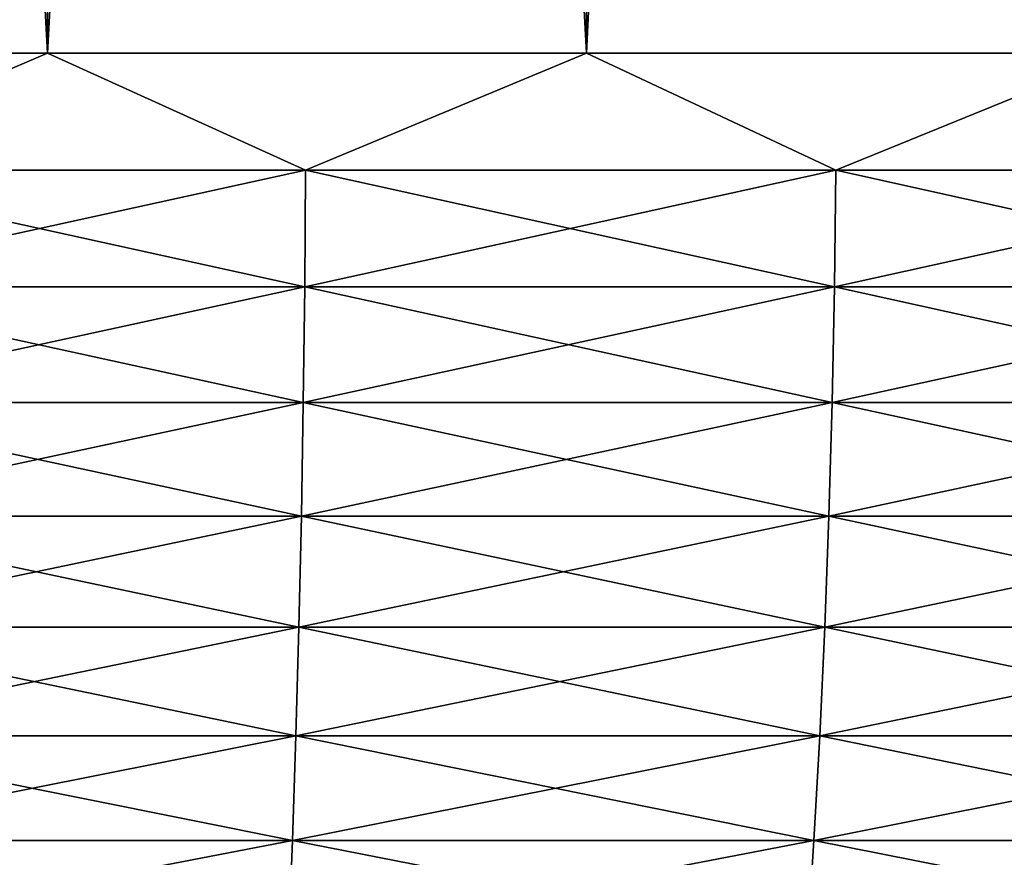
# Model space of a CAD drawing. Header units: millimetres. Extents: x -161 to 161, y -94 to 1149.
# Tile 341 of 656: x 0.468 to 1.368, y -92.835 to -92.069. Entities that reach past the tile are written whole.
import ezdxf

# ---------------------------------------------------------------- set-up
doc = ezdxf.new("R2010")
doc.units = ezdxf.units.MM
doc.header["$LTSCALE"] = 81.481481
for name, color, linetype in [('22', 7, 'CONTINUOUS'), ('23', 7, 'CONTINUOUS'), ('24', 7, 'CONTINUOUS'), ('25', 7, 'CONTINUOUS')]:
    doc.layers.add(name, color=color, linetype=linetype)

msp = doc.modelspace()

# ---------------------------------------------------------------- linework, layer by layer
at = {"layer": '22', "color": 7, "linetype": 'CONTINUOUS', "true_color": 0x323232}
for points in [[(0.49351, -82.6, 10.98892), (0, -82.6, 11), (0.49351, -92.1, 10.98892), (0.49351, -82.6, 10.98892)], [(0.49351, -92.1, 10.98892), (0, -82.6, 11), (0, -92.1, 11), (0.49351, -92.1, 10.98892)], [(0.98603, -82.6, 10.95572), (0.49351, -82.6, 10.98892), (0.98603, -92.1, 10.95572), (0.98603, -82.6, 10.95572)], [(0.98603, -92.1, 10.95572), (0.49351, -82.6, 10.98892), (0.49351, -92.1, 10.98892), (0.98603, -92.1, 10.95572)], [(1.47657, -82.6, 10.90045), (0.98603, -82.6, 10.95572), (1.47657, -92.1, 10.90045), (1.47657, -82.6, 10.90045)], [(1.47657, -92.1, 10.90045), (0.98603, -82.6, 10.95572), (0.98603, -92.1, 10.95572), (1.47657, -92.1, 10.90045)]]:
    msp.add_3dface(points, dxfattribs=at)
at = {"layer": '23', "color": 7, "linetype": 'CONTINUOUS', "true_color": 0x323232}
for points in [[(0, -82.6, -11), (0.49351, -82.6, -10.98892), (0, -92.1, -11), (0, -82.6, -11)], [(0, -92.1, -11), (0.49351, -82.6, -10.98892), (0.49351, -92.1, -10.98892), (0, -92.1, -11)], [(0.49351, -82.6, -10.98892), (0.98603, -82.6, -10.95572), (0.49351, -92.1, -10.98892), (0.49351, -82.6, -10.98892)], [(0.49351, -92.1, -10.98892), (0.98603, -82.6, -10.95572), (0.98603, -92.1, -10.95572), (0.49351, -92.1, -10.98892)], [(0.98603, -82.6, -10.95572), (1.47657, -82.6, -10.90045), (0.98603, -92.1, -10.95572), (0.98603, -82.6, -10.95572)], [(0.98603, -92.1, -10.95572), (1.47657, -82.6, -10.90045), (1.47657, -92.1, -10.90045), (0.98603, -92.1, -10.95572)]]:
    msp.add_3dface(points, dxfattribs=at)
at = {"layer": '24', "color": 7, "linetype": 'CONTINUOUS', "true_color": 0x323232}
for points in [[(0.49351, -92.1, 10.98892), (0, -92.1, 11), (0.24326, -92.20701, 10.99349), (0.49351, -92.1, 10.98892)], [(0.7293, -92.20701, 10.97197), (0.49351, -92.1, 10.98892), (0.24326, -92.20701, 10.99349), (0.7293, -92.20701, 10.97197)], [(0.98603, -92.1, 10.95572), (0.49351, -92.1, 10.98892), (0.7293, -92.20701, 10.97197), (0.98603, -92.1, 10.95572)], [(1.21391, -92.20701, 10.92897), (0.98603, -92.1, 10.95572), (0.7293, -92.20701, 10.97197), (1.21391, -92.20701, 10.92897)], [(1.47657, -92.1, 10.90045), (0.98603, -92.1, 10.95572), (1.21391, -92.20701, 10.92897), (1.47657, -92.1, 10.90045)], [(1.69615, -92.20701, 10.86458), (1.47657, -92.1, 10.90045), (1.21391, -92.20701, 10.92897), (1.69615, -92.20701, 10.86458)], [(0.72854, -92.31358, 10.96053), (0.24326, -92.20701, 10.99349), (0.243, -92.31358, 10.98203), (0.72854, -92.31358, 10.96053)], [(0.7293, -92.20701, 10.97197), (0.24326, -92.20701, 10.99349), (0.72854, -92.31358, 10.96053), (0.7293, -92.20701, 10.97197)], [(1.21265, -92.31358, 10.91758), (0.7293, -92.20701, 10.97197), (0.72854, -92.31358, 10.96053), (1.21265, -92.31358, 10.91758)], [(1.21391, -92.20701, 10.92897), (0.7293, -92.20701, 10.97197), (1.21265, -92.31358, 10.91758), (1.21391, -92.20701, 10.92897)], [(1.69438, -92.31358, 10.85325), (1.21391, -92.20701, 10.92897), (1.21265, -92.31358, 10.91758), (1.69438, -92.31358, 10.85325)], [(1.69615, -92.20701, 10.86458), (1.21391, -92.20701, 10.92897), (1.69438, -92.31358, 10.85325), (1.69615, -92.20701, 10.86458)], [(0.72728, -92.41906, 10.94153), (0.243, -92.31358, 10.98203), (0.24258, -92.41906, 10.96299), (0.72728, -92.41906, 10.94153)], [(0.72854, -92.31358, 10.96053), (0.243, -92.31358, 10.98203), (0.72728, -92.41906, 10.94153), (0.72854, -92.31358, 10.96053)], [(1.21054, -92.41906, 10.89865), (0.72854, -92.31358, 10.96053), (0.72728, -92.41906, 10.94153), (1.21054, -92.41906, 10.89865)], [(1.21265, -92.31358, 10.91758), (0.72854, -92.31358, 10.96053), (1.21054, -92.41906, 10.89865), (1.21265, -92.31358, 10.91758)], [(1.69144, -92.41906, 10.83444), (1.21265, -92.31358, 10.91758), (1.21054, -92.41906, 10.89865), (1.69144, -92.41906, 10.83444)], [(1.69438, -92.31358, 10.85325), (1.21265, -92.31358, 10.91758), (1.69144, -92.41906, 10.83444), (1.69438, -92.31358, 10.85325)], [(0.72552, -92.52291, 10.91506), (0.24258, -92.41906, 10.96299), (0.242, -92.52291, 10.93647), (0.72552, -92.52291, 10.91506)], [(0.72728, -92.41906, 10.94153), (0.24258, -92.41906, 10.96299), (0.72552, -92.52291, 10.91506), (0.72728, -92.41906, 10.94153)], [(1.20762, -92.52291, 10.87229), (0.72728, -92.41906, 10.94153), (0.72552, -92.52291, 10.91506), (1.20762, -92.52291, 10.87229)], [(1.21054, -92.41906, 10.89865), (0.72728, -92.41906, 10.94153), (1.20762, -92.52291, 10.87229), (1.21054, -92.41906, 10.89865)], [(1.68735, -92.52291, 10.80823), (1.21054, -92.41906, 10.89865), (1.20762, -92.52291, 10.87229), (1.68735, -92.52291, 10.80823)], [(1.69144, -92.41906, 10.83444), (1.21054, -92.41906, 10.89865), (1.68735, -92.52291, 10.80823), (1.69144, -92.41906, 10.83444)], [(0.72327, -92.6246, 10.88126), (0.242, -92.52291, 10.93647), (0.24125, -92.6246, 10.90261), (0.72327, -92.6246, 10.88126)], [(0.72552, -92.52291, 10.91506), (0.242, -92.52291, 10.93647), (0.72327, -92.6246, 10.88126), (0.72552, -92.52291, 10.91506)], [(1.20388, -92.6246, 10.83862), (0.72552, -92.52291, 10.91506), (0.72327, -92.6246, 10.88126), (1.20388, -92.6246, 10.83862)], [(1.20762, -92.52291, 10.87229), (0.72552, -92.52291, 10.91506), (1.20388, -92.6246, 10.83862), (1.20762, -92.52291, 10.87229)], [(1.68213, -92.6246, 10.77476), (1.20762, -92.52291, 10.87229), (1.20388, -92.6246, 10.83862), (1.68213, -92.6246, 10.77476)], [(1.68735, -92.52291, 10.80823), (1.20762, -92.52291, 10.87229), (1.68213, -92.6246, 10.77476), (1.68735, -92.52291, 10.80823)], [(0.72055, -92.72361, 10.8403), (0.24125, -92.6246, 10.90261), (0.24034, -92.72361, 10.86157), (0.72055, -92.72361, 10.8403)], [(0.72327, -92.6246, 10.88126), (0.24125, -92.6246, 10.90261), (0.72055, -92.72361, 10.8403), (0.72327, -92.6246, 10.88126)], [(1.19935, -92.72361, 10.79782), (0.72327, -92.6246, 10.88126), (0.72055, -92.72361, 10.8403), (1.19935, -92.72361, 10.79782)], [(1.20388, -92.6246, 10.83862), (0.72327, -92.6246, 10.88126), (1.19935, -92.72361, 10.79782), (1.20388, -92.6246, 10.83862)], [(1.6758, -92.72361, 10.7342), (1.20388, -92.6246, 10.83862), (1.19935, -92.72361, 10.79782), (1.6758, -92.72361, 10.7342)], [(1.68213, -92.6246, 10.77476), (1.20388, -92.6246, 10.83862), (1.6758, -92.72361, 10.7342), (1.68213, -92.6246, 10.77476)], [(0.71736, -92.81944, 10.7924), (0.24034, -92.72361, 10.86157), (0.23928, -92.81944, 10.81356), (0.71736, -92.81944, 10.7924)], [(0.72055, -92.72361, 10.8403), (0.24034, -92.72361, 10.86157), (0.71736, -92.81944, 10.7924), (0.72055, -92.72361, 10.8403)], [(1.19404, -92.81944, 10.7501), (0.72055, -92.72361, 10.8403), (0.71736, -92.81944, 10.7924), (1.19404, -92.81944, 10.7501)], [(1.19935, -92.72361, 10.79782), (0.72055, -92.72361, 10.8403), (1.19404, -92.81944, 10.7501), (1.19935, -92.72361, 10.79782)], [(1.66839, -92.81944, 10.68676), (1.19935, -92.72361, 10.79782), (1.19404, -92.81944, 10.7501), (1.66839, -92.81944, 10.68676)], [(1.6758, -92.72361, 10.7342), (1.19935, -92.72361, 10.79782), (1.66839, -92.81944, 10.68676), (1.6758, -92.72361, 10.7342)], [(0.71373, -92.91159, 10.73778), (0.23928, -92.81944, 10.81356), (0.23807, -92.91159, 10.75884), (0.71373, -92.91159, 10.73778)], [(0.71736, -92.81944, 10.7924), (0.23928, -92.81944, 10.81356), (0.71373, -92.91159, 10.73778), (0.71736, -92.81944, 10.7924)], [(1.188, -92.91159, 10.6957), (0.71736, -92.81944, 10.7924), (0.71373, -92.91159, 10.73778), (1.188, -92.91159, 10.6957)], [(1.19404, -92.81944, 10.7501), (0.71736, -92.81944, 10.7924), (1.188, -92.91159, 10.6957), (1.19404, -92.81944, 10.7501)], [(1.65995, -92.91159, 10.63268), (1.19404, -92.81944, 10.7501), (1.188, -92.91159, 10.6957), (1.65995, -92.91159, 10.63268)], [(1.66839, -92.81944, 10.68676), (1.19404, -92.81944, 10.7501), (1.65995, -92.91159, 10.63268), (1.66839, -92.81944, 10.68676)]]:
    msp.add_3dface(points, dxfattribs=at)
at = {"layer": '25', "color": 7, "linetype": 'CONTINUOUS', "true_color": 0x323232}
for points in [[(0, -92.1, -11), (0.49351, -92.1, -10.98892), (0.24326, -92.20701, -10.99349), (0, -92.1, -11)], [(0.24326, -92.20701, -10.99349), (0.49351, -92.1, -10.98892), (0.7293, -92.20701, -10.97197), (0.24326, -92.20701, -10.99349)], [(0.49351, -92.1, -10.98892), (0.98603, -92.1, -10.95572), (0.7293, -92.20701, -10.97197), (0.49351, -92.1, -10.98892)], [(0.7293, -92.20701, -10.97197), (0.98603, -92.1, -10.95572), (1.21391, -92.20701, -10.92897), (0.7293, -92.20701, -10.97197)], [(0.98603, -92.1, -10.95572), (1.47657, -92.1, -10.90045), (1.21391, -92.20701, -10.92897), (0.98603, -92.1, -10.95572)], [(1.21391, -92.20701, -10.92897), (1.47657, -92.1, -10.90045), (1.69615, -92.20701, -10.86458), (1.21391, -92.20701, -10.92897)], [(0.24326, -92.20701, -10.99349), (0.7293, -92.20701, -10.97197), (0.243, -92.31358, -10.98203), (0.24326, -92.20701, -10.99349)], [(0.243, -92.31358, -10.98203), (0.7293, -92.20701, -10.97197), (0.72854, -92.31358, -10.96053), (0.243, -92.31358, -10.98203)], [(0.7293, -92.20701, -10.97197), (1.21391, -92.20701, -10.92897), (0.72854, -92.31358, -10.96053), (0.7293, -92.20701, -10.97197)], [(0.72854, -92.31358, -10.96053), (1.21391, -92.20701, -10.92897), (1.21265, -92.31358, -10.91758), (0.72854, -92.31358, -10.96053)], [(1.21391, -92.20701, -10.92897), (1.69615, -92.20701, -10.86458), (1.21265, -92.31358, -10.91758), (1.21391, -92.20701, -10.92897)], [(1.21265, -92.31358, -10.91758), (1.69615, -92.20701, -10.86458), (1.69438, -92.31358, -10.85325), (1.21265, -92.31358, -10.91758)], [(0.243, -92.31358, -10.98203), (0.72854, -92.31358, -10.96053), (0.24258, -92.41906, -10.96299), (0.243, -92.31358, -10.98203)], [(0.24258, -92.41906, -10.96299), (0.72854, -92.31358, -10.96053), (0.72728, -92.41906, -10.94153), (0.24258, -92.41906, -10.96299)], [(0.72854, -92.31358, -10.96053), (1.21265, -92.31358, -10.91758), (0.72728, -92.41906, -10.94153), (0.72854, -92.31358, -10.96053)], [(0.72728, -92.41906, -10.94153), (1.21265, -92.31358, -10.91758), (1.21054, -92.41906, -10.89865), (0.72728, -92.41906, -10.94153)], [(1.21265, -92.31358, -10.91758), (1.69438, -92.31358, -10.85325), (1.21054, -92.41906, -10.89865), (1.21265, -92.31358, -10.91758)], [(1.21054, -92.41906, -10.89865), (1.69438, -92.31358, -10.85325), (1.69144, -92.41906, -10.83444), (1.21054, -92.41906, -10.89865)], [(0.24258, -92.41906, -10.96299), (0.72728, -92.41906, -10.94153), (0.242, -92.52291, -10.93647), (0.24258, -92.41906, -10.96299)], [(0.242, -92.52291, -10.93647), (0.72728, -92.41906, -10.94153), (0.72552, -92.52291, -10.91506), (0.242, -92.52291, -10.93647)], [(0.72728, -92.41906, -10.94153), (1.21054, -92.41906, -10.89865), (0.72552, -92.52291, -10.91506), (0.72728, -92.41906, -10.94153)], [(0.72552, -92.52291, -10.91506), (1.21054, -92.41906, -10.89865), (1.20762, -92.52291, -10.87229), (0.72552, -92.52291, -10.91506)], [(1.21054, -92.41906, -10.89865), (1.69144, -92.41906, -10.83444), (1.20762, -92.52291, -10.87229), (1.21054, -92.41906, -10.89865)], [(1.20762, -92.52291, -10.87229), (1.69144, -92.41906, -10.83444), (1.68735, -92.52291, -10.80823), (1.20762, -92.52291, -10.87229)], [(0.242, -92.52291, -10.93647), (0.72552, -92.52291, -10.91506), (0.24125, -92.6246, -10.90261), (0.242, -92.52291, -10.93647)], [(0.24125, -92.6246, -10.90261), (0.72552, -92.52291, -10.91506), (0.72327, -92.6246, -10.88126), (0.24125, -92.6246, -10.90261)], [(0.72552, -92.52291, -10.91506), (1.20762, -92.52291, -10.87229), (0.72327, -92.6246, -10.88126), (0.72552, -92.52291, -10.91506)], [(0.72327, -92.6246, -10.88126), (1.20762, -92.52291, -10.87229), (1.20388, -92.6246, -10.83862), (0.72327, -92.6246, -10.88126)], [(1.20762, -92.52291, -10.87229), (1.68735, -92.52291, -10.80823), (1.20388, -92.6246, -10.83862), (1.20762, -92.52291, -10.87229)], [(1.20388, -92.6246, -10.83862), (1.68735, -92.52291, -10.80823), (1.68213, -92.6246, -10.77476), (1.20388, -92.6246, -10.83862)], [(0.24125, -92.6246, -10.90261), (0.72327, -92.6246, -10.88126), (0.24034, -92.72361, -10.86157), (0.24125, -92.6246, -10.90261)], [(0.24034, -92.72361, -10.86157), (0.72327, -92.6246, -10.88126), (0.72055, -92.72361, -10.8403), (0.24034, -92.72361, -10.86157)], [(0.72327, -92.6246, -10.88126), (1.20388, -92.6246, -10.83862), (0.72055, -92.72361, -10.8403), (0.72327, -92.6246, -10.88126)], [(0.72055, -92.72361, -10.8403), (1.20388, -92.6246, -10.83862), (1.19935, -92.72361, -10.79782), (0.72055, -92.72361, -10.8403)], [(1.20388, -92.6246, -10.83862), (1.68213, -92.6246, -10.77476), (1.19935, -92.72361, -10.79782), (1.20388, -92.6246, -10.83862)], [(1.19935, -92.72361, -10.79782), (1.68213, -92.6246, -10.77476), (1.6758, -92.72361, -10.7342), (1.19935, -92.72361, -10.79782)], [(0.24034, -92.72361, -10.86157), (0.72055, -92.72361, -10.8403), (0.23928, -92.81944, -10.81356), (0.24034, -92.72361, -10.86157)], [(0.23928, -92.81944, -10.81356), (0.72055, -92.72361, -10.8403), (0.71736, -92.81944, -10.7924), (0.23928, -92.81944, -10.81356)], [(0.72055, -92.72361, -10.8403), (1.19935, -92.72361, -10.79782), (0.71736, -92.81944, -10.7924), (0.72055, -92.72361, -10.8403)], [(0.71736, -92.81944, -10.7924), (1.19935, -92.72361, -10.79782), (1.19404, -92.81944, -10.7501), (0.71736, -92.81944, -10.7924)], [(1.19935, -92.72361, -10.79782), (1.6758, -92.72361, -10.7342), (1.19404, -92.81944, -10.7501), (1.19935, -92.72361, -10.79782)], [(1.19404, -92.81944, -10.7501), (1.6758, -92.72361, -10.7342), (1.66839, -92.81944, -10.68676), (1.19404, -92.81944, -10.7501)], [(0.23928, -92.81944, -10.81356), (0.71736, -92.81944, -10.7924), (0.23807, -92.91159, -10.75884), (0.23928, -92.81944, -10.81356)], [(0.23807, -92.91159, -10.75884), (0.71736, -92.81944, -10.7924), (0.71373, -92.91159, -10.73778), (0.23807, -92.91159, -10.75884)], [(0.71736, -92.81944, -10.7924), (1.19404, -92.81944, -10.7501), (0.71373, -92.91159, -10.73778), (0.71736, -92.81944, -10.7924)], [(0.71373, -92.91159, -10.73778), (1.19404, -92.81944, -10.7501), (1.188, -92.91159, -10.6957), (0.71373, -92.91159, -10.73778)], [(1.19404, -92.81944, -10.7501), (1.66839, -92.81944, -10.68676), (1.188, -92.91159, -10.6957), (1.19404, -92.81944, -10.7501)], [(1.188, -92.91159, -10.6957), (1.66839, -92.81944, -10.68676), (1.65995, -92.91159, -10.63268), (1.188, -92.91159, -10.6957)]]:
    msp.add_3dface(points, dxfattribs=at)

doc.saveas('drawing.dxf')
